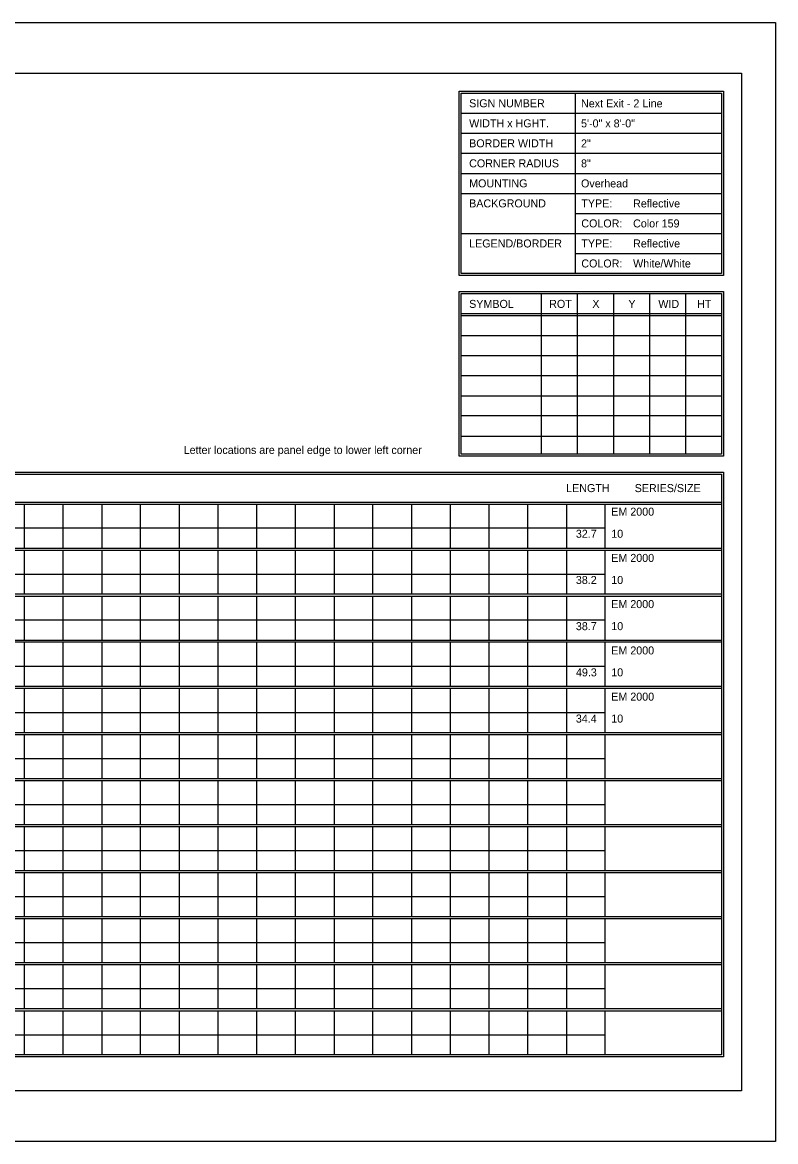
# Model space of a CAD drawing. Extents: x 1806251 to 1809821, y 414895 to 422886.
# Drawn here: x 1809679.34 to 1809684.89, y 414955.97 to 414964.23 of the extents above; entities that cross this region are included whole.
import ezdxf

# ---------------------------------------------------------------- set-up
doc = ezdxf.new("R2010")
doc.units = 0
doc.layers.add('GSSHT', color=7, linetype='Continuous')

msp = doc.modelspace()

# ---------------------------------------------------------------- linework, layer by layer
at = {"layer": 'GSSHT'}
for p, q in [((1809672.1349, 414964.2262), (1809684.8891, 414964.2262)), ((1809684.8891, 414964.2262), (1809684.8891, 414955.9725)), ((1809683.4126, 414963.7035), (1809683.4126, 414962.3747)), ((1809682.571, 414963.5559), (1809684.4905, 414963.5559)), ((1809682.571, 414963.4082), (1809684.4905, 414963.4082)), ((1809682.571, 414963.2606), (1809684.4905, 414963.2606)), ((1809682.571, 414963.1129), (1809684.4905, 414963.1129)), ((1809682.571, 414962.9653), (1809684.4905, 414962.9653)), ((1809683.4126, 414962.8176), (1809684.4905, 414962.8176)), ((1809682.571, 414962.67), (1809684.4905, 414962.67)), ((1809683.4126, 414962.5223), (1809684.4905, 414962.5223)), ((1809683.1616, 414962.227), (1809683.1616, 414961.0428)), ((1809683.4274, 414962.227), (1809683.4274, 414961.0428)), ((1809683.6931, 414962.227), (1809683.6931, 414961.0428)), ((1809683.9589, 414962.227), (1809683.9589, 414961.0428)), ((1809684.2247, 414962.227), (1809684.2247, 414961.0428)), ((1809682.571, 414962.0794), (1809684.4905, 414962.0794)), ((1809682.571, 414962.0646), (1809684.4905, 414962.0646)), ((1809682.571, 414961.9169), (1809684.4905, 414961.9169)), ((1809682.571, 414961.7693), (1809684.4905, 414961.7693)), ((1809682.571, 414961.6216), (1809684.4905, 414961.6216)), ((1809682.571, 414961.471), (1809684.4905, 414961.471)), ((1809682.571, 414961.3263), (1809684.4905, 414961.3263)), ((1809682.571, 414961.1757), (1809684.4905, 414961.1757)), ((1809672.7816, 414960.6885), (1809684.4905, 414960.6885)), ((1809672.7816, 414960.6737), (1809684.4905, 414960.6737)), ((1809679.3492, 414960.6737), (1809679.3492, 414960.3489)), ((1809679.6357, 414960.6737), (1809679.6357, 414960.3489)), ((1809679.9221, 414960.6737), (1809679.9221, 414960.3489)), ((1809680.2056, 414960.6737), (1809680.2056, 414960.3489)), ((1809680.492, 414960.6737), (1809680.492, 414960.3489)), ((1809680.7785, 414960.6737), (1809680.7785, 414960.3489)), ((1809681.062, 414960.6737), (1809681.062, 414960.3489)), ((1809681.3484, 414960.6737), (1809681.3484, 414960.3489)), ((1809681.6349, 414960.6737), (1809681.6349, 414960.3489)), ((1809681.9184, 414960.6737), (1809681.9184, 414960.3489)), ((1809682.2048, 414960.6737), (1809682.2048, 414960.3489)), ((1809682.4913, 414960.6737), (1809682.4913, 414960.3489)), ((1809682.7747, 414960.6737), (1809682.7747, 414960.3489)), ((1809683.0612, 414960.6737), (1809683.0612, 414960.3489)), ((1809683.3476, 414960.6737), (1809683.3476, 414960.3489)), ((1809683.6311, 414960.6737), (1809683.6311, 414960.3489)), ((1809672.7816, 414960.4995), (1809683.6311, 414960.4995)), ((1809672.7816, 414960.3489), (1809684.4905, 414960.3489)), ((1809672.7816, 414960.3341), (1809684.4905, 414960.3341)), ((1809679.3492, 414960.3341), (1809679.3492, 414960.0122)), ((1809679.6357, 414960.3341), (1809679.6357, 414960.0122)), ((1809679.9221, 414960.3341), (1809679.9221, 414960.0122)), ((1809680.2056, 414960.3341), (1809680.2056, 414960.0122)), ((1809680.492, 414960.3341), (1809680.492, 414960.0122)), ((1809680.7785, 414960.3341), (1809680.7785, 414960.0122)), ((1809681.062, 414960.3341), (1809681.062, 414960.0122)), ((1809681.3484, 414960.3341), (1809681.3484, 414960.0122)), ((1809681.6349, 414960.3341), (1809681.6349, 414960.0122)), ((1809681.9184, 414960.3341), (1809681.9184, 414960.0122)), ((1809682.2048, 414960.3341), (1809682.2048, 414960.0122)), ((1809682.4913, 414960.3341), (1809682.4913, 414960.0122)), ((1809682.7747, 414960.3341), (1809682.7747, 414960.0122)), ((1809683.0612, 414960.3341), (1809683.0612, 414960.0122)), ((1809683.3476, 414960.3341), (1809683.3476, 414960.0122)), ((1809683.6311, 414960.3341), (1809683.6311, 414960.0122)), ((1809672.7816, 414960.1569), (1809683.6311, 414960.1569)), ((1809672.7816, 414960.0122), (1809684.4905, 414960.0122)), ((1809672.7816, 414959.9945), (1809684.4905, 414959.9945)), ((1809679.3492, 414959.9945), (1809679.3492, 414959.6697)), ((1809679.6357, 414959.9945), (1809679.6357, 414959.6697)), ((1809679.9221, 414959.9945), (1809679.9221, 414959.6697)), ((1809680.2056, 414959.9945), (1809680.2056, 414959.6697)), ((1809680.492, 414959.9945), (1809680.492, 414959.6697)), ((1809680.7785, 414959.9945), (1809680.7785, 414959.6697)), ((1809681.062, 414959.9945), (1809681.062, 414959.6697)), ((1809681.3484, 414959.9945), (1809681.3484, 414959.6697)), ((1809681.6349, 414959.9945), (1809681.6349, 414959.6697)), ((1809681.9184, 414959.9945), (1809681.9184, 414959.6697)), ((1809682.2048, 414959.9945), (1809682.2048, 414959.6697)), ((1809682.4913, 414959.9945), (1809682.4913, 414959.6697)), ((1809682.7747, 414959.9945), (1809682.7747, 414959.6697)), ((1809683.0612, 414959.9945), (1809683.0612, 414959.6697)), ((1809683.3476, 414959.9945), (1809683.3476, 414959.6697)), ((1809683.6311, 414959.9945), (1809683.6311, 414959.6697)), ((1809672.7816, 414959.8203), (1809683.6311, 414959.8203)), ((1809672.7816, 414959.6697), (1809684.4905, 414959.6697)), ((1809672.7816, 414959.6579), (1809684.4905, 414959.6579)), ((1809679.3492, 414959.6579), (1809679.3492, 414959.3301)), ((1809679.6357, 414959.6579), (1809679.6357, 414959.3301)), ((1809679.9221, 414959.6579), (1809679.9221, 414959.3301)), ((1809680.2056, 414959.6579), (1809680.2056, 414959.3301)), ((1809680.492, 414959.6579), (1809680.492, 414959.3301)), ((1809680.7785, 414959.6579), (1809680.7785, 414959.3301)), ((1809681.062, 414959.6579), (1809681.062, 414959.3301)), ((1809681.3484, 414959.6579), (1809681.3484, 414959.3301)), ((1809681.6349, 414959.6579), (1809681.6349, 414959.3301)), ((1809681.9184, 414959.6579), (1809681.9184, 414959.3301)), ((1809682.2048, 414959.6579), (1809682.2048, 414959.3301)), ((1809682.4913, 414959.6579), (1809682.4913, 414959.3301)), ((1809682.7747, 414959.6579), (1809682.7747, 414959.3301)), ((1809683.0612, 414959.6579), (1809683.0612, 414959.3301)), ((1809683.3476, 414959.6579), (1809683.3476, 414959.3301)), ((1809683.6311, 414959.6579), (1809683.6311, 414959.3301)), ((1809672.7816, 414959.4777), (1809683.6311, 414959.4777)), ((1809672.7816, 414959.3301), (1809684.4905, 414959.3301)), ((1809672.7816, 414959.3153), (1809684.4905, 414959.3153)), ((1809679.3492, 414959.3153), (1809679.3492, 414958.9905)), ((1809679.6357, 414959.3153), (1809679.6357, 414958.9905)), ((1809679.9221, 414959.3153), (1809679.9221, 414958.9905)), ((1809680.2056, 414959.3153), (1809680.2056, 414958.9905)), ((1809680.492, 414959.3153), (1809680.492, 414958.9905)), ((1809680.7785, 414959.3153), (1809680.7785, 414958.9905)), ((1809681.062, 414959.3153), (1809681.062, 414958.9905)), ((1809681.3484, 414959.3153), (1809681.3484, 414958.9905)), ((1809681.6349, 414959.3153), (1809681.6349, 414958.9905)), ((1809681.9184, 414959.3153), (1809681.9184, 414958.9905)), ((1809682.2048, 414959.3153), (1809682.2048, 414958.9905)), ((1809682.4913, 414959.3153), (1809682.4913, 414958.9905)), ((1809682.7747, 414959.3153), (1809682.7747, 414958.9905)), ((1809683.0612, 414959.3153), (1809683.0612, 414958.9905)), ((1809683.3476, 414959.3153), (1809683.3476, 414958.9905)), ((1809683.6311, 414959.3153), (1809683.6311, 414958.9905)), ((1809672.7816, 414959.1381), (1809683.6311, 414959.1381)), ((1809672.7816, 414958.9905), (1809684.4905, 414958.9905)), ((1809672.7816, 414958.9757), (1809684.4905, 414958.9757)), ((1809679.3492, 414958.9757), (1809679.3492, 414958.6509)), ((1809679.6357, 414958.9757), (1809679.6357, 414958.6509)), ((1809679.9221, 414958.9757), (1809679.9221, 414958.6509)), ((1809680.2056, 414958.9757), (1809680.2056, 414958.6509)), ((1809680.492, 414958.9757), (1809680.492, 414958.6509)), ((1809680.7785, 414958.9757), (1809680.7785, 414958.6509)), ((1809681.062, 414958.9757), (1809681.062, 414958.6509)), ((1809681.3484, 414958.9757), (1809681.3484, 414958.6509)), ((1809681.6349, 414958.9757), (1809681.6349, 414958.6509)), ((1809681.9184, 414958.9757), (1809681.9184, 414958.6509)), ((1809682.2048, 414958.9757), (1809682.2048, 414958.6509)), ((1809682.4913, 414958.9757), (1809682.4913, 414958.6509)), ((1809682.7747, 414958.9757), (1809682.7747, 414958.6509)), ((1809683.0612, 414958.9757), (1809683.0612, 414958.6509)), ((1809683.3476, 414958.9757), (1809683.3476, 414958.6509)), ((1809683.6311, 414958.9757), (1809683.6311, 414958.6509)), ((1809672.7816, 414958.7985), (1809683.6311, 414958.7985)), ((1809672.7816, 414958.6509), (1809684.4905, 414958.6509)), ((1809672.7816, 414958.6361), (1809684.4905, 414958.6361)), ((1809679.3492, 414958.6361), (1809679.3492, 414958.3113)), ((1809679.6357, 414958.6361), (1809679.6357, 414958.3113)), ((1809679.9221, 414958.6361), (1809679.9221, 414958.3113)), ((1809680.2056, 414958.6361), (1809680.2056, 414958.3113)), ((1809680.492, 414958.6361), (1809680.492, 414958.3113)), ((1809680.7785, 414958.6361), (1809680.7785, 414958.3113)), ((1809681.062, 414958.6361), (1809681.062, 414958.3113)), ((1809681.3484, 414958.6361), (1809681.3484, 414958.3113)), ((1809681.6349, 414958.6361), (1809681.6349, 414958.3113)), ((1809681.9184, 414958.6361), (1809681.9184, 414958.3113)), ((1809682.2048, 414958.6361), (1809682.2048, 414958.3113)), ((1809682.4913, 414958.6361), (1809682.4913, 414958.3113)), ((1809682.7747, 414958.6361), (1809682.7747, 414958.3113)), ((1809683.0612, 414958.6361), (1809683.0612, 414958.3113)), ((1809683.3476, 414958.6361), (1809683.3476, 414958.3113)), ((1809683.6311, 414958.6361), (1809683.6311, 414958.3113)), ((1809672.7816, 414958.4589), (1809683.6311, 414958.4589)), ((1809672.7816, 414958.3113), (1809684.4905, 414958.3113)), ((1809672.7816, 414958.2965), (1809684.4905, 414958.2965)), ((1809679.3492, 414958.2965), (1809679.3492, 414957.9717)), ((1809679.6357, 414958.2965), (1809679.6357, 414957.9717)), ((1809679.9221, 414958.2965), (1809679.9221, 414957.9717)), ((1809680.2056, 414958.2965), (1809680.2056, 414957.9717)), ((1809680.492, 414958.2965), (1809680.492, 414957.9717)), ((1809680.7785, 414958.2965), (1809680.7785, 414957.9717)), ((1809681.062, 414958.2965), (1809681.062, 414957.9717)), ((1809681.3484, 414958.2965), (1809681.3484, 414957.9717)), ((1809681.6349, 414958.2965), (1809681.6349, 414957.9717)), ((1809681.9184, 414958.2965), (1809681.9184, 414957.9717)), ((1809682.2048, 414958.2965), (1809682.2048, 414957.9717)), ((1809682.4913, 414958.2965), (1809682.4913, 414957.9717)), ((1809682.7747, 414958.2965), (1809682.7747, 414957.9717)), ((1809683.0612, 414958.2965), (1809683.0612, 414957.9717)), ((1809683.3476, 414958.2965), (1809683.3476, 414957.9717)), ((1809683.6311, 414958.2965), (1809683.6311, 414957.9717)), ((1809672.7816, 414958.1193), (1809683.6311, 414958.1193)), ((1809672.7816, 414957.9717), (1809684.4905, 414957.9717)), ((1809672.7816, 414957.9569), (1809684.4905, 414957.9569)), ((1809679.3492, 414957.9569), (1809679.3492, 414957.6321)), ((1809679.6357, 414957.9569), (1809679.6357, 414957.6321)), ((1809679.9221, 414957.9569), (1809679.9221, 414957.6321)), ((1809680.2056, 414957.9569), (1809680.2056, 414957.6321)), ((1809680.492, 414957.9569), (1809680.492, 414957.6321)), ((1809680.7785, 414957.9569), (1809680.7785, 414957.6321)), ((1809681.062, 414957.9569), (1809681.062, 414957.6321)), ((1809681.3484, 414957.9569), (1809681.3484, 414957.6321)), ((1809681.6349, 414957.9569), (1809681.6349, 414957.6321)), ((1809681.9184, 414957.9569), (1809681.9184, 414957.6321)), ((1809682.2048, 414957.9569), (1809682.2048, 414957.6321)), ((1809682.4913, 414957.9569), (1809682.4913, 414957.6321)), ((1809682.7747, 414957.9569), (1809682.7747, 414957.6321)), ((1809683.0612, 414957.9569), (1809683.0612, 414957.6321)), ((1809683.3476, 414957.9569), (1809683.3476, 414957.6321)), ((1809683.6311, 414957.9569), (1809683.6311, 414957.6321)), ((1809672.7816, 414957.7797), (1809683.6311, 414957.7797)), ((1809672.7816, 414957.6321), (1809684.4905, 414957.6321)), ((1809672.7816, 414957.6173), (1809684.4905, 414957.6173)), ((1809679.3492, 414957.6173), (1809679.3492, 414957.2925)), ((1809679.6357, 414957.6173), (1809679.6357, 414957.2925)), ((1809679.9221, 414957.6173), (1809679.9221, 414957.2925)), ((1809680.2056, 414957.6173), (1809680.2056, 414957.2925)), ((1809680.492, 414957.6173), (1809680.492, 414957.2925)), ((1809680.7785, 414957.6173), (1809680.7785, 414957.2925)), ((1809681.062, 414957.6173), (1809681.062, 414957.2925)), ((1809681.3484, 414957.6173), (1809681.3484, 414957.2925)), ((1809681.6349, 414957.6173), (1809681.6349, 414957.2925)), ((1809681.9184, 414957.6173), (1809681.9184, 414957.2925)), ((1809682.2048, 414957.6173), (1809682.2048, 414957.2925)), ((1809682.4913, 414957.6173), (1809682.4913, 414957.2925)), ((1809682.7747, 414957.6173), (1809682.7747, 414957.2925)), ((1809683.0612, 414957.6173), (1809683.0612, 414957.2925)), ((1809683.3476, 414957.6173), (1809683.3476, 414957.2925)), ((1809683.6311, 414957.6173), (1809683.6311, 414957.2925)), ((1809672.7816, 414957.4401), (1809683.6311, 414957.4401)), ((1809672.7816, 414957.2925), (1809684.4905, 414957.2925)), ((1809672.7816, 414957.2777), (1809684.4905, 414957.2777)), ((1809679.3492, 414957.2777), (1809679.3492, 414956.9529)), ((1809679.6357, 414957.2777), (1809679.6357, 414956.9529)), ((1809679.9221, 414957.2777), (1809679.9221, 414956.9529)), ((1809680.2056, 414957.2777), (1809680.2056, 414956.9529)), ((1809680.492, 414957.2777), (1809680.492, 414956.9529)), ((1809680.7785, 414957.2777), (1809680.7785, 414956.9529)), ((1809681.062, 414957.2777), (1809681.062, 414956.9529)), ((1809681.3484, 414957.2777), (1809681.3484, 414956.9529)), ((1809681.6349, 414957.2777), (1809681.6349, 414956.9529)), ((1809681.9184, 414957.2777), (1809681.9184, 414956.9529)), ((1809682.2048, 414957.2777), (1809682.2048, 414956.9529)), ((1809682.4913, 414957.2777), (1809682.4913, 414956.9529)), ((1809682.7747, 414957.2777), (1809682.7747, 414956.9529)), ((1809683.0612, 414957.2777), (1809683.0612, 414956.9529)), ((1809683.3476, 414957.2777), (1809683.3476, 414956.9529)), ((1809683.6311, 414957.2777), (1809683.6311, 414956.9529)), ((1809672.7816, 414957.1005), (1809683.6311, 414957.1005)), ((1809672.7816, 414956.9529), (1809684.4905, 414956.9529)), ((1809672.7816, 414956.9381), (1809684.4905, 414956.9381)), ((1809679.3492, 414956.9381), (1809679.3492, 414956.6133)), ((1809679.6357, 414956.9381), (1809679.6357, 414956.6133)), ((1809679.9221, 414956.9381), (1809679.9221, 414956.6133)), ((1809680.2056, 414956.9381), (1809680.2056, 414956.6133)), ((1809680.492, 414956.9381), (1809680.492, 414956.6133)), ((1809680.7785, 414956.9381), (1809680.7785, 414956.6133)), ((1809681.062, 414956.9381), (1809681.062, 414956.6133)), ((1809681.3484, 414956.9381), (1809681.3484, 414956.6133)), ((1809681.6349, 414956.9381), (1809681.6349, 414956.6133)), ((1809681.9184, 414956.9381), (1809681.9184, 414956.6133)), ((1809682.2048, 414956.9381), (1809682.2048, 414956.6133)), ((1809682.4913, 414956.9381), (1809682.4913, 414956.6133)), ((1809682.7747, 414956.9381), (1809682.7747, 414956.6133)), ((1809683.0612, 414956.9381), (1809683.0612, 414956.6133)), ((1809683.3476, 414956.9381), (1809683.3476, 414956.6133)), ((1809683.6311, 414956.9381), (1809683.6311, 414956.6133)), ((1809672.7816, 414956.7609), (1809683.6311, 414956.7609)), ((1809684.8891, 414955.9725), (1809672.1349, 414955.9725))]:
    msp.add_line(p, q, dxfattribs=at)
for points in [[(1809672.634, 414963.8512), (1809684.6381, 414963.8512), (1809684.6381, 414956.3475), (1809672.634, 414956.3475)], [(1809682.5562, 414963.7183), (1809684.5052, 414963.7183), (1809684.5052, 414962.3599), (1809682.5562, 414962.3599)], [(1809682.571, 414963.7035), (1809684.4905, 414963.7035), (1809684.4905, 414962.3747), (1809682.571, 414962.3747)], [(1809682.5562, 414962.2418), (1809684.5052, 414962.2418), (1809684.5052, 414961.0281), (1809682.5562, 414961.0281)], [(1809682.571, 414962.227), (1809684.4905, 414962.227), (1809684.4905, 414961.0428), (1809682.571, 414961.0428)], [(1809672.7669, 414960.91), (1809684.5052, 414960.91), (1809684.5052, 414956.5985), (1809672.7669, 414956.5985)], [(1809672.7816, 414960.8952), (1809684.4905, 414960.8952), (1809684.4905, 414956.6133), (1809672.7816, 414956.6133)]]:
    msp.add_lwpolyline(points, close=True, dxfattribs=at)

# ---------------------------------------------------------------- texts
for s, height, p in [('SIGN NUMBER', 0.059055, (1809682.63, 414963.6002)), ('Next Exit - 2 Line', 0.059025, (1809683.4549, 414963.5994)), ('WIDTH x HGHT.', 0.059055, (1809682.63, 414963.4525)), ('5\'-0" x 8\'-0"', 0.059025, (1809683.4549, 414963.4519)), ('BORDER WIDTH', 0.059055, (1809682.63, 414963.3049)), ('2"', 0.05903, (1809683.4549, 414963.3043)), ('CORNER RADIUS', 0.059055, (1809682.63, 414963.1572)), ('8"', 0.05903, (1809683.4549, 414963.1568)), ('Overhead', 0.05903, (1809683.4549, 414963.0092)), ('MOUNTING', 0.05906, (1809682.63, 414963.0096)), ('BACKGROUND', 0.05906, (1809682.63, 414962.8619)), ('TYPE:', 0.05906, (1809683.4569, 414962.8619)), ('Reflective', 0.05903, (1809683.8386, 414962.8616)), ('COLOR:', 0.05906, (1809683.4569, 414962.7143)), ('Color 159', 0.05903, (1809683.8386, 414962.7141)), ('LEGEND/BORDER', 0.059055, (1809682.63, 414962.5666)), ('TYPE:', 0.05906, (1809683.4569, 414962.5666)), ('Reflective', 0.05903, (1809683.8386, 414962.5665)), ('COLOR:', 0.05906, (1809683.4569, 414962.419)), ('White/White', 0.059025, (1809683.8386, 414962.4189)), ('SYMBOL', 0.05906, (1809682.63, 414962.1207)), ('ROT', 0.05906, (1809683.22, 414962.1207)), ('X', 0.0591, (1809683.538, 414962.1207)), ('Y', 0.0591, (1809683.8041, 414962.1207)), ('WID', 0.05906, (1809684.0246, 414962.1207)), ('HT', 0.05906, (1809684.3102, 414962.1207)), ('Letter locations are panel edge to lower left corner', 0.059025, (1809680.5257, 414961.0437)), ('LENGTH', 0.05906, (1809683.345, 414960.7623)), ('SERIES/SIZE', 0.059061, (1809683.8502, 414960.7623)), ('EM 2000', 0.05903, (1809683.6777, 414960.5883)), ('32.7', 0.05903, (1809683.4168, 414960.4257)), ('10', 0.05903, (1809683.6777, 414960.4257)), ('EM 2000', 0.05903, (1809683.6777, 414960.2476)), ('38.2', 0.05903, (1809683.4168, 414960.0849)), ('10', 0.05903, (1809683.6777, 414960.0849)), ('EM 2000', 0.05903, (1809683.6777, 414959.9068)), ('38.7', 0.05903, (1809683.4168, 414959.7442)), ('10', 0.05903, (1809683.6777, 414959.7442)), ('EM 2000', 0.05903, (1809683.6777, 414959.5651)), ('49.3', 0.05903, (1809683.4173, 414959.4035)), ('10', 0.05903, (1809683.6777, 414959.4035)), ('EM 2000', 0.05903, (1809683.6777, 414959.2244)), ('34.4', 0.05903, (1809683.4168, 414959.0627)), ('10', 0.05903, (1809683.6777, 414959.0627))]:
    msp.add_text(s, height=height, dxfattribs=at).set_placement(p)

doc.saveas('drawing.dxf')
